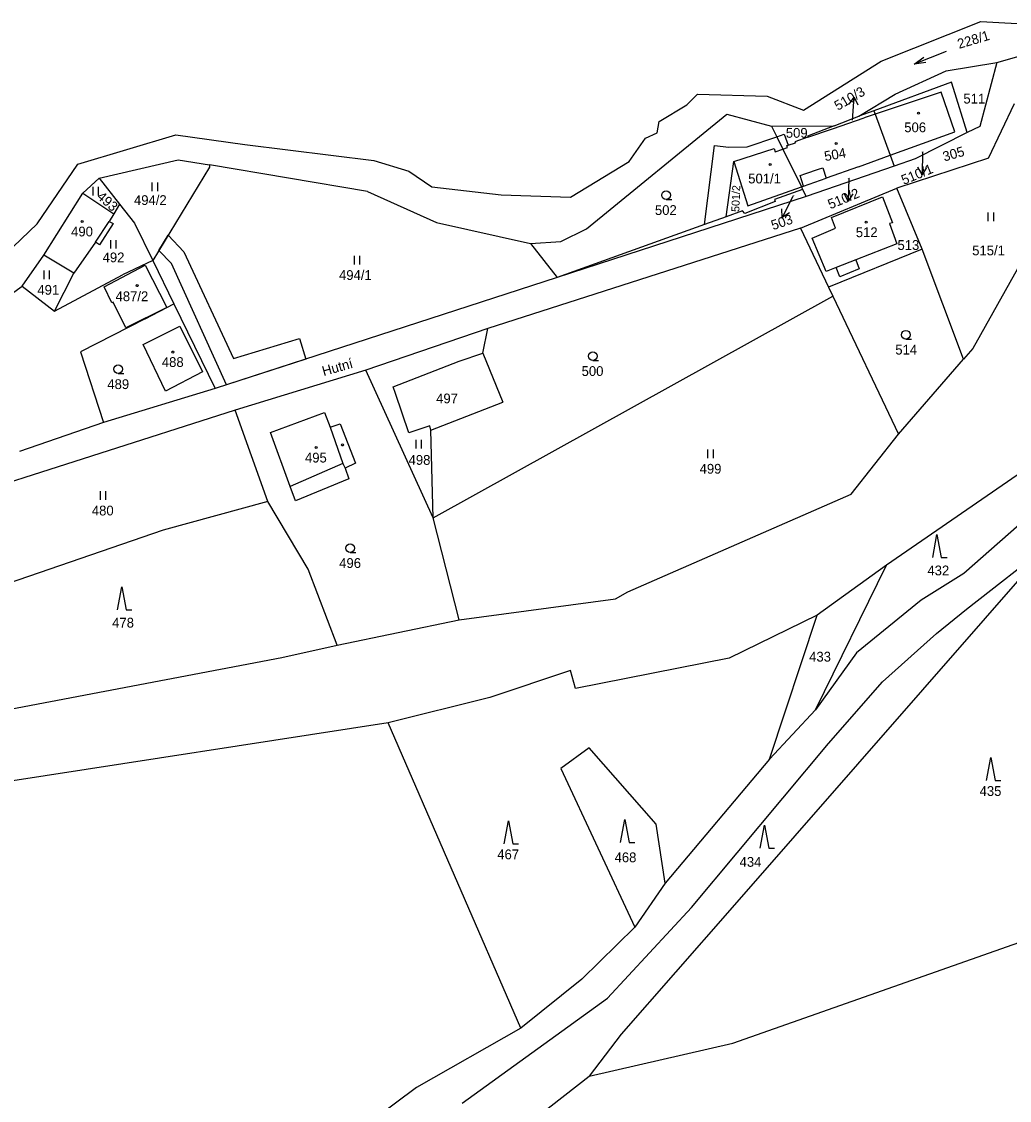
# Model space of a CAD drawing. Extents: x -670359 to -668019, y -978807 to -976674.
# Drawn here: x -668771.9 to -668600.1, y -976964 to -976776.5 of the extents above; entities that cross this region are included whole.
import ezdxf

# ---------------------------------------------------------------- set-up
doc = ezdxf.new("R2010")
doc.units = 0
for name, color, linetype in [('Hranice kat_území', 7, 'Continuous'), ('Hranice parcel', 7, 'Continuous'), ('Parcelní čísla', 7, 'Continuous'), ('Pop  PČ popisy', 7, 'Continuous'), ('Vnitřní kresba', 7, 'Continuous'), ('Věcná břemena k části', 7, 'Continuous'), ('Značky budov', 7, 'Continuous'), ('Značky kultur', 7, 'Continuous')]:
    doc.layers.add(name, color=color, linetype=linetype)

msp = doc.modelspace()

# ---------------------------------------------------------------- linework, layer by layer
at = {"layer": 'Hranice kat_území'}
for points in [[(-668622.4, -976783.34), (-668605.09, -976776.47)], [(-668605.09, -976776.47), (-668595.66, -976776.99)], [(-668635.91, -976791.86), (-668622.4, -976783.34)], [(-668656.2, -976790.93), (-668654.33, -976789.11)], [(-668654.33, -976789.11), (-668642.26, -976789.43)], [(-668642.26, -976789.43), (-668635.91, -976791.86)], [(-668661.04, -976793.84), (-668656.2, -976790.93)], [(-668661.38, -976795.79), (-668661.04, -976793.84)], [(-668762.11, -976801.26), (-668745.06, -976796.18)], [(-668745.06, -976796.18), (-668733.06, -976797.87)], [(-668666.24, -976800.8), (-668663.4, -976796.74)], [(-668663.4, -976796.74), (-668661.38, -976795.79)], [(-668733.06, -976797.87), (-668710.63, -976800.65)], [(-668710.63, -976800.65), (-668704.56, -976802.46)], [(-668769.22, -976811.64), (-668762.11, -976801.26)], [(-668704.56, -976802.46), (-668700.58, -976805.21)], [(-668676.46, -976806.99), (-668666.24, -976800.8)], [(-668700.58, -976805.21), (-668688.53, -976806.58)], [(-668688.53, -976806.58), (-668676.46, -976806.99)], [(-668783.09, -976824.92), (-668769.22, -976811.64)]]:
    msp.add_lwpolyline(points, dxfattribs=at)
at = {"layer": 'Hranice parcel'}
for p, q in [((-668603.76, -976800.19), (-668599.21, -976790.69)), ((-668626.35, -976801.7), (-668631.96, -976803.67)), ((-668757.56, -976822.59), (-668750.41, -976818.84)), ((-668750.41, -976818.84), (-668746.66, -976826.2)), ((-668756.18, -976825.39), (-668757.56, -976822.59)), ((-668755.96, -976825.28), (-668756.18, -976825.39)), ((-668753.79, -976829.69), (-668755.96, -976825.28)), ((-668746.66, -976826.2), (-668753.79, -976829.69)), ((-668750.44, -976828.16), (-668746.66, -976826.2))]:
    msp.add_line(p, q, dxfattribs=at)
for points in [[(-668602.32, -976783.56), (-668595.6, -976781.67)], [(-668611.13, -976785.01), (-668602.32, -976783.56)], [(-668602.32, -976783.56), (-668605.28, -976794.69)], [(-668619.98, -976789.1), (-668611.13, -976785.01)], [(-668610.18, -976787.02), (-668623.7, -976791.97)], [(-668609.86, -976788.12), (-668610.18, -976787.02)], [(-668626.28, -976792.92), (-668619.98, -976789.1)], [(-668620.85, -976799.72), (-668609.6, -976795.66), (-668611.97, -976788.72), (-668623.48, -976792.58)], [(-668607.46, -976795.78), (-668609.86, -976788.12)], [(-668673.65, -976812.48), (-668649.26, -976792.59)], [(-668649.26, -976792.59), (-668641.48, -976794.67)], [(-668630.91, -976795.12), (-668625.36, -976793.21)], [(-668630.57, -976794.6), (-668626.28, -976792.92)], [(-668623.7, -976791.97), (-668626.28, -976792.92)], [(-668623.48, -976792.58), (-668625.36, -976793.21)], [(-668623.7, -976791.97), (-668623.48, -976792.58)], [(-668623.48, -976792.58), (-668620.85, -976799.72)], [(-668641.48, -976794.67), (-668630.57, -976794.6)], [(-668641.48, -976794.67), (-668640.59, -976796.48)], [(-668630.57, -976794.6), (-668635.21, -976796.41)], [(-668635.15, -976796.58), (-668630.91, -976795.12)], [(-668605.28, -976794.69), (-668607.46, -976795.78)], [(-668653.13, -976811.77), (-668651.4, -976798), (-668648.92, -976798.28), (-668645.74, -976798.26), (-668640.59, -976796.48)], [(-668640.59, -976796.48), (-668639.27, -976796.03), (-668638.62, -976797.93)], [(-668640.59, -976796.48), (-668639.52, -976798.64)], [(-668635.15, -976796.58), (-668637.41, -976797.36), (-668637.34, -976797.55)], [(-668635.21, -976796.41), (-668635.15, -976796.58)], [(-668607.46, -976795.78), (-668616.51, -976800.31)], [(-668639.52, -976798.64), (-668636.29, -976805.2)], [(-668638.62, -976797.93), (-668637.34, -976797.55)], [(-668758.4, -976803.72), (-668744.67, -976800.48)], [(-668744.67, -976800.48), (-668739.22, -976801.4)], [(-668626.35, -976801.7), (-668620.85, -976799.72)], [(-668620.85, -976799.72), (-668620.16, -976801.58)], [(-668616.51, -976800.31), (-668620.16, -976801.58)], [(-668603.76, -976800.19), (-668619.71, -976805.46)], [(-668739.23, -976801.76), (-668749.08, -976818.03)], [(-668739.22, -976801.4), (-668739.23, -976801.76)], [(-668711.76, -976806.03), (-668739.22, -976801.4)], [(-668649.4, -976810.43), (-668648.02, -976800.81)], [(-668648.02, -976800.81), (-668645.58, -976808.49), (-668636.29, -976805.2)], [(-668620.16, -976801.58), (-668635.45, -976806.9)], [(-668761.26, -976806.33), (-668758.4, -976803.72)], [(-668758.4, -976803.72), (-668754.88, -976808.19)], [(-668635.95, -976805.08), (-668631.96, -976803.67)], [(-668768.02, -976817.09), (-668761.26, -976806.33)], [(-668761.26, -976806.33), (-668755.86, -976809.87)], [(-668711.76, -976806.03), (-668699.73, -976811.41)], [(-668636.07, -976805.65), (-668640.99, -976807.41)], [(-668636.44, -976812.36), (-668619.71, -976805.46)], [(-668636.29, -976805.2), (-668635.95, -976805.08)], [(-668636.29, -976805.2), (-668636.07, -976805.65)], [(-668636.07, -976805.65), (-668635.45, -976806.9)], [(-668615.29, -976816.02), (-668619.71, -976805.46)], [(-668754.88, -976808.19), (-668755.86, -976809.87)], [(-668754.88, -976808.19), (-668752.25, -976811.52)], [(-668635.45, -976806.9), (-668678.78, -976820.97)], [(-668640.85, -976807.77), (-668646.15, -976809.84)], [(-668640.99, -976807.41), (-668640.85, -976807.77)], [(-668630.26, -976819.23), (-668631.99, -976819.91), (-668634.4, -976814.11), (-668630.37, -976812.38), (-668631.05, -976810.53), (-668622.21, -976806.96)], [(-668622.21, -976806.96), (-668620.46, -976811.44), (-668620.99, -976811.6), (-668619.69, -976815.11), (-668626.83, -976817.89)], [(-668755.86, -976809.87), (-668756.65, -976811.21)], [(-668646.51, -976809.39), (-668649.4, -976810.43)], [(-668646.15, -976809.84), (-668646.51, -976809.39)], [(-668755.98, -976811.56), (-668758.36, -976815.26)], [(-668756.65, -976811.21), (-668755.98, -976811.56)], [(-668752.25, -976811.52), (-668749.08, -976818.03)], [(-668699.73, -976811.41), (-668683.42, -976815.03)], [(-668653.13, -976811.77), (-668678.78, -976820.97)], [(-668649.4, -976810.43), (-668653.13, -976811.77)], [(-668594.41, -976811.81), (-668606.48, -976833.3)], [(-668636.44, -976812.36), (-668690.84, -976829.85)], [(-668678.14, -976814.73), (-668673.65, -976812.48)], [(-668636.44, -976812.36), (-668631.56, -976822.64)], [(-668759.03, -976814.83), (-668762.81, -976820.24)], [(-668758.36, -976815.26), (-668759.03, -976814.83)], [(-668683.42, -976815.03), (-668678.14, -976814.73)], [(-668683.42, -976815.03), (-668678.78, -976820.97)], [(-668771.79, -976822.49), (-668768.02, -976817.09)], [(-668762.81, -976820.24), (-668768.02, -976817.09)], [(-668615.29, -976816.02), (-668631.56, -976822.64)], [(-668608.08, -976835.17), (-668615.29, -976816.02)], [(-668749.08, -976818.03), (-668754.36, -976820.51)], [(-668749.08, -976818.03), (-668745.43, -976825.56)], [(-668626.83, -976817.89), (-668626.22, -976819.44), (-668629.62, -976820.87), (-668630.26, -976819.23)], [(-668766.19, -976826.82), (-668762.81, -976820.24)], [(-668766.19, -976826.82), (-668754.36, -976820.51)], [(-668678.78, -976820.97), (-668738.24, -976840.27)], [(-668775.5, -976825.13), (-668771.79, -976822.49)], [(-668771.79, -976822.49), (-668766.19, -976826.82)], [(-668631.56, -976822.64), (-668630.82, -976824.21)], [(-668700.32, -976862.77), (-668630.82, -976824.21)], [(-668630.82, -976824.21), (-668619.43, -976848.22)], [(-668746.66, -976826.2), (-668745.43, -976825.56)], [(-668745.43, -976825.56), (-668738.24, -976840.27)], [(-668750.44, -976828.16), (-668761.66, -976833.87)], [(-668750.75, -976832.59), (-668744.41, -976829.41)], [(-668744.41, -976829.41), (-668740.45, -976837.38)], [(-668690.84, -976829.85), (-668712.06, -976837.08)], [(-668691.69, -976834.11), (-668690.84, -976829.85)], [(-668746.87, -976840.73), (-668750.75, -976832.59)], [(-668761.66, -976833.87), (-668757.63, -976846.16)], [(-668695.81, -976835.5), (-668691.69, -976834.11)], [(-668691.69, -976834.11), (-668688.22, -976842.65)], [(-668606.48, -976833.3), (-668608.08, -976835.17)], [(-668707.3, -976840), (-668695.81, -976835.5)], [(-668619.43, -976848.22), (-668608.08, -976835.17)], [(-668740.45, -976837.38), (-668746.87, -976840.73)], [(-668712.06, -976837.08), (-668734.75, -976844.02)], [(-668700.32, -976862.77), (-668712.06, -976837.08)], [(-668706.88, -976841.12), (-668707.3, -976840)], [(-668738.24, -976840.27), (-668757.63, -976846.16)], [(-668704.53, -976848), (-668706.88, -976841.12)], [(-668700.71, -976847.48), (-668688.22, -976842.65)], [(-668734.75, -976844.02), (-668784.8, -976860)], [(-668729.1, -976859.89), (-668734.75, -976844.02)], [(-668728.61, -976847.91), (-668719.23, -976844.42)], [(-668719.23, -976844.42), (-668718.24, -976846.99)], [(-668757.63, -976846.16), (-668772.27, -976851.24)], [(-668718.24, -976846.99), (-668716.52, -976846.39)], [(-668716.52, -976846.39), (-668713.86, -976853.25)], [(-668700.92, -976846.78), (-668704.53, -976848)], [(-668700.71, -976847.48), (-668700.92, -976846.78)], [(-668700.32, -976862.77), (-668700.71, -976847.48)], [(-668725.2, -976857.28), (-668728.61, -976847.91)], [(-668627.65, -976858.61), (-668619.43, -976848.22)], [(-668713.86, -976853.25), (-668715.64, -976854.1)], [(-668715.64, -976854.1), (-668715.02, -976855.98)], [(-668715.02, -976855.98), (-668724.29, -976859.78)], [(-668598.78, -976855.32), (-668621.49, -976870.96)], [(-668724.29, -976859.78), (-668725.2, -976857.28)], [(-668666.48, -976875.63), (-668627.65, -976858.61)], [(-668729.1, -976859.89), (-668747.28, -976864.9)], [(-668722.07, -976871.65), (-668729.1, -976859.89)], [(-668595.53, -976861.42), (-668608.05, -976872.43)], [(-668695.83, -976880.47), (-668700.32, -976862.77)], [(-668747.28, -976864.9), (-668781.52, -976876.68)], [(-668593.01, -976867.25), (-668648.72, -976930.95)], [(-668607.59, -976878.65), (-668593.01, -976867.25)], [(-668717.05, -976884.91), (-668722.07, -976871.65)], [(-668633.85, -976896.11), (-668621.49, -976870.96)], [(-668621.49, -976870.96), (-668633.55, -976879.67)], [(-668608.05, -976872.43), (-668615.49, -976877.06)], [(-668668.61, -976876.82), (-668666.48, -976875.63)], [(-668695.83, -976880.47), (-668668.61, -976876.82)], [(-668615.49, -976877.06), (-668626.7, -976886.21)], [(-668612.82, -976882.88), (-668607.59, -976878.65)], [(-668717.05, -976884.91), (-668695.83, -976880.47)], [(-668633.55, -976879.67), (-668648.87, -976887.17)], [(-668641.81, -976904.71), (-668633.55, -976879.67)], [(-668622.16, -976891.26), (-668612.82, -976882.88)], [(-668726.64, -976887.04), (-668717.05, -976884.91)], [(-668777.62, -976896.69), (-668726.64, -976887.04)], [(-668626.7, -976886.21), (-668633.85, -976896.11)], [(-668648.87, -976887.17), (-668675.6, -976892.42)], [(-668676.46, -976889.29), (-668690.5, -976893.97)], [(-668675.6, -976892.42), (-668676.46, -976889.29)], [(-668631.57, -976901.96), (-668622.16, -976891.26)], [(-668690.5, -976893.97), (-668708.16, -976898.38)], [(-668633.85, -976896.11), (-668641.81, -976904.71)], [(-668708.16, -976898.38), (-668774.19, -976908.57)], [(-668685.11, -976951.48), (-668708.16, -976898.38)], [(-668655.42, -976930.48), (-668631.57, -976901.96)], [(-668673.17, -976902.74), (-668678.13, -976906.31)], [(-668661.53, -976916.01), (-668673.17, -976902.74)], [(-668641.81, -976904.71), (-668659.98, -976926.24)], [(-668678.13, -976906.31), (-668665.28, -976933.92)], [(-668659.98, -976926.24), (-668661.53, -976916.01)], [(-668659.98, -976926.24), (-668665.28, -976933.92)], [(-668648.24, -976954.09), (-668568.35, -976926)], [(-668670, -976946.29), (-668655.42, -976930.48)], [(-668648.72, -976930.95), (-668667.61, -976952.53)], [(-668665.28, -976933.92), (-668674.49, -976942.93)], [(-668674.49, -976942.93), (-668685.11, -976951.48)], [(-668695.31, -976964.49), (-668670, -976946.29)], [(-668685.11, -976951.48), (-668703.22, -976961.78)], [(-668667.61, -976952.53), (-668673.18, -976959.83)], [(-668673.18, -976959.83), (-668648.24, -976954.09)], [(-668684.58, -976968.68), (-668673.18, -976959.83)], [(-668703.22, -976961.78), (-668714.63, -976970.3)]]:
    msp.add_lwpolyline(points, dxfattribs=at)
at = {"layer": 'Parcelní čísla'}
for p, q in [((-668627.96, -976790.85), (-668627.12, -976789.61)), ((-668614.52, -976801.84), (-668615.3, -976803.12)), ((-668637.7, -976806.77), (-668637.81, -976806.98)), ((-668627.37, -976806.43), (-668628.16, -976807.71)), ((-668638.37, -976809.73), (-668639.63, -976810.54))]:
    msp.add_line(p, q, dxfattribs=at)
for points in [[(-668627.4, -976793.6), (-668627.12, -976789.61), (-668626.46, -976790.96)], [(-668615.21, -976799.12), (-668615.3, -976803.12), (-668616.02, -976801.8)], [(-668628.02, -976803.71), (-668628.16, -976807.71), (-668628.87, -976806.38)], [(-668637.81, -976806.98), (-668639.63, -976810.54), (-668639.71, -976809.04)]]:
    msp.add_lwpolyline(points, dxfattribs=at)
at = {"layer": 'Vnitřní kresba'}
for points in [[(-668648.02, -976800.81), (-668641.03, -976798.53), (-668640.86, -976799.09), (-668639.52, -976798.64)], [(-668639.52, -976798.64), (-668638.69, -976798.36), (-668638.83, -976797.99), (-668638.62, -976797.93)], [(-668635.95, -976805.08), (-668636.53, -976803.21), (-668635.51, -976802.87), (-668633.29, -976802.13)], [(-668633.29, -976802.13), (-668632.58, -976801.9), (-668631.96, -976803.67)], [(-668759.03, -976814.83), (-668756.65, -976811.21)], [(-668626.83, -976817.89), (-668630.26, -976819.23)], [(-668718.24, -976846.99), (-668716.02, -976853.33)], [(-668716.02, -976853.33), (-668725.2, -976857.28)], [(-668716.02, -976853.33), (-668715.64, -976854.1)]]:
    msp.add_lwpolyline(points, dxfattribs=at)
at = {"layer": 'Věcná břemena k části'}
msp.add_lwpolyline([(-668748.01, -976816.27), (-668746.4, -976813.61), (-668743.68, -976816.49), (-668735.07, -976835.07), (-668723.55, -976831.56), (-668722.49, -976835.16), (-668736.29, -976839.64), (-668745.84, -976818.53), (-668748.01, -976816.27)], dxfattribs=at)
at = {"layer": 'Značky budov'}
for centre in [(-668630.24, -976797.65), (-668761.36, -976811.22), (-668625.04, -976811.35), (-668751.79, -976822.38), (-668745.58, -976833.92), (-668720.69, -976850.53)]:
    msp.add_circle(centre, 0.175, dxfattribs=at)
at = {"layer": 'Značky kultur'}
for p, q in [((-668611.1, -976781.66), (-668616.68, -976783.88)), ((-668749.23, -976804.47), (-668749.23, -976805.97)), ((-668748.23, -976805.97), (-668748.23, -976804.47)), ((-668759.53, -976805.19), (-668759.53, -976806.69)), ((-668758.53, -976806.69), (-668758.53, -976805.19)), ((-668659.83, -976807.39), (-668658.83, -976807.39)), ((-668603.85, -976809.66), (-668603.85, -976811.16)), ((-668602.85, -976811.16), (-668602.85, -976809.66)), ((-668756.46, -976814.45), (-668756.46, -976815.95)), ((-668755.46, -976815.95), (-668755.46, -976814.45)), ((-668714.09, -976817.19), (-668714.09, -976818.69)), ((-668713.09, -976818.69), (-668713.09, -976817.19)), ((-668768.05, -976819.76), (-668768.05, -976821.26)), ((-668767.05, -976821.26), (-668767.05, -976819.76)), ((-668618.14, -976831.66), (-668617.14, -976831.66)), ((-668672.58, -976835.38), (-668671.58, -976835.38)), ((-668755.1, -976837.66), (-668754.1, -976837.66)), ((-668703.34, -976849.17), (-668703.34, -976850.67)), ((-668702.34, -976850.67), (-668702.34, -976849.17)), ((-668652.6, -976850.87), (-668652.6, -976852.37)), ((-668651.6, -976852.37), (-668651.6, -976850.87)), ((-668758.25, -976858.13), (-668758.25, -976859.63)), ((-668757.25, -976859.63), (-668757.25, -976858.13)), ((-668714.78, -976868.76), (-668713.78, -976868.76))]:
    msp.add_line(p, q, dxfattribs=at)
for points in [[(-668614.64, -976783.6), (-668616.68, -976783.88), (-668615, -976782.67)], [(-668613.46, -976869.66), (-668612.71, -976865.66), (-668611.96, -976869.66), (-668610.96, -976869.66)], [(-668755.24, -976878.72), (-668754.49, -976874.72), (-668753.74, -976878.72), (-668752.74, -976878.72)], [(-668604.12, -976908.4), (-668603.37, -976904.4), (-668602.62, -976908.4), (-668601.62, -976908.4)], [(-668667.74, -976919.18), (-668666.99, -976915.18), (-668666.24, -976919.18), (-668665.24, -976919.18)], [(-668688, -976919.41), (-668687.25, -976915.41), (-668686.5, -976919.41), (-668685.5, -976919.41)], [(-668643.44, -976920.19), (-668642.69, -976916.19), (-668641.94, -976920.19), (-668640.94, -976920.19)]]:
    msp.add_lwpolyline(points, dxfattribs=at)
for centre, radius in [((-668615.92, -976792.41), 0.175), ((-668630.24, -976797.65), 0.175), ((-668641.74, -976801.31), 0.175), ((-668659.83, -976806.64), 0.75), ((-668761.36, -976811.22), 0.175), ((-668625.04, -976811.35), 0.175), ((-668751.79, -976822.38), 0.175), ((-668618.14, -976830.91), 0.75), ((-668745.58, -976833.92), 0.175), ((-668672.58, -976834.63), 0.75), ((-668755.1, -976836.91), 0.75), ((-668720.69, -976850.53), 0.175), ((-668716.11, -976850.08), 0.175), ((-668714.78, -976868.01), 0.75)]:
    msp.add_circle(centre, radius, dxfattribs=at)

# ---------------------------------------------------------------- texts
at = {"layer": 'Parcelní čísla'}
for s, height, rotation, p in [('228/1', 1.7, 16.4768, (-668608.87, -976781.22)), ('510/3', 1.7, 30.2522, (-668629.95, -976792)), ('510/3', 0.1, 30.2522, (-668627.57, -976793.7)), ('504', 1.7, 10.3443, (-668632.15, -976800.75)), ('305', 1.7, 16.1356, (-668611.43, -976800.82)), ('510/1', 0.1, 22.3454, (-668615.37, -976799.19)), ('510/1', 1.7, 22.3454, (-668618.49, -976804.88)), ('510/2', 0.1, 22.5173, (-668628.2, -976803.78)), ('493', 1.7, 318.7517, (-668758.95, -976807.11)), ('501/2', 1.39, 87.8389, (-668647.09, -976809.59)), ('510/2', 1.7, 22.5173, (-668631.26, -976809.12)), ('503', 1.7, 19.0075, (-668641.21, -976812.75))]:
    msp.add_text(s, height=height, rotation=rotation, dxfattribs=at).set_placement(p)
for s, height, p in [('511', 1.7, (-668608.12, -976790.72)), ('509', 1.7, (-668639, -976796.67)), ('506', 1.7, (-668618.4, -976795.71)), ('501/1', 1.7, (-668645.54, -976804.61)), ('494/2', 1.7, (-668752.36, -976808.36)), ('503', 0.1, (-668637.7, -976806.77)), ('502', 1.7, (-668661.76, -976810.09)), ('490', 1.7, (-668763.29, -976813.82)), ('512', 1.7, (-668626.83, -976813.95)), ('513', 1.7, (-668619.58, -976816.17)), ('515/1', 1.7, (-668606.59, -976817.11)), ('492', 1.7, (-668757.81, -976818.32)), ('494/1', 1.7, (-668716.7, -976821.39)), ('491', 1.7, (-668769.16, -976823.96)), ('487/2', 1.7, (-668755.56, -976825.08)), ('514', 1.7, (-668619.96, -976834.36)), ('488', 1.7, (-668747.51, -976836.52)), ('500', 1.7, (-668674.51, -976838.08)), ('489', 1.7, (-668756.99, -976840.36)), ('497', 1.7, (-668699.81, -976842.84)), ('495', 1.7, (-668722.62, -976853.13)), ('498', 1.7, (-668704.6, -976853.53)), ('499', 1.7, (-668653.99, -976855.07)), ('480', 1.7, (-668759.68, -976862.33)), ('496', 1.7, (-668716.67, -976871.46)), ('432', 1.7, (-668614.38, -976872.75)), ('478', 1.7, (-668756.15, -976881.83)), ('433', 1.7, (-668634.94, -976887.74)), ('435', 1.7, (-668605.3, -976911.1)), ('467', 1.7, (-668689.18, -976922.11)), ('468', 1.7, (-668668.78, -976922.63)), ('434', 1.7, (-668647.04, -976923.42))]:
    msp.add_text(s, height=height, dxfattribs=at).set_placement(p)
at = {"layer": 'Pop  PČ popisy'}
msp.add_text('Hutní', height=1.7, rotation=16.0444, dxfattribs=at).set_placement((-668719.36, -976838.12))

doc.saveas('drawing.dxf')
